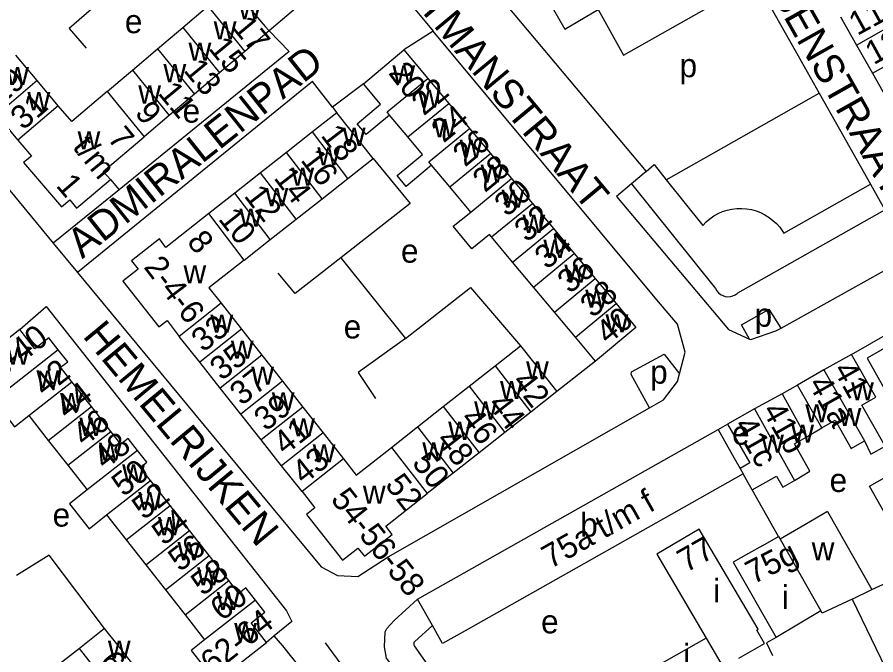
# Model space of a CAD drawing. Extents: x 159902 to 161769, y 383692 to 384875.
# Drawn here: x 160740.8 to 160886.5, y 384330.9 to 384439.2 of the extents above; entities that cross this region are included whole.
import ezdxf

# ---------------------------------------------------------------- set-up
doc = ezdxf.new("R2010")
doc.units = 0
for name, color, linetype in [('BLT_Basislijn', 7, 'Continuous'), ('BLT_Bebouwing', 7, 'Continuous'), ('BLT_Centroide', 7, 'Continuous'), ('BLT_Huisnummer', 7, 'Continuous'), ('BLT_Huisnummer_ tussenligend', 7, 'Continuous'), ('BLT_Huisnummer_reeks', 7, 'Continuous'), ('BLT_Onderdoorgang_en_onderverdeling', 7, 'Continuous'), ('BLT_Onderverdeling_panden', 7, 'Continuous'), ('BLT_Straatnaam', 7, 'Continuous')]:
    doc.layers.add(name, color=color, linetype=linetype)

msp = doc.modelspace()

# ---------------------------------------------------------------- linework, layer by layer
at = {"layer": 'BLT_Basislijn'}
for p, q in [((160850.36, 384473.5), (160872.85, 384433.55)), ((160799.98, 384450.61), (160811.45, 384436.83)), ((160788.44, 384440.97), (160783.58, 384436.86)), ((160717.09, 384436.96), (160746.97, 384400.81)), ((160811.45, 384436.83), (160806.45, 384433.62)), ((160872.85, 384433.55), (160876.93, 384426.3)), ((160799.59, 384427.88), (160794.36, 384423.92)), ((160850.96, 384411.59), (160876.93, 384426.3)), ((160876.93, 384426.3), (160880.4, 384420.14)), ((160794.36, 384423.92), (160795.1, 384422.96)), ((160880.4, 384420.14), (160885.64, 384410.84)), ((160847.56, 384412.99), (160845.1, 384410.9)), ((160756.65, 384411.6), (160758.16, 384409.89)), ((160850.96, 384411.59), (160857.16, 384403.83)), ((160845.1, 384410.9), (160842.54, 384408.72)), ((160845.1, 384410.9), (160859.34, 384393.09)), ((160870.92, 384402.51), (160885.64, 384410.84)), ((160885.64, 384410.84), (160888.09, 384406.48)), ((160865.82, 384393.88), (160888.09, 384406.48)), ((160746.97, 384400.81), (160751.1, 384395.81)), ((160870.46, 384386.4), (160892.47, 384398.7)), ((160795.76, 384398.32), (160806.74, 384384.6)), ((160863.12, 384392.35), (160865.82, 384393.88)), ((160741.29, 384386.15), (160745.77, 384390.07)), ((160870.46, 384386.4), (160868.46, 384389.63)), ((160838.99, 384380.77), (160832.41, 384375.61)), ((160859.77, 384369.16), (160861.4, 384370.09)), ((160784.47, 384334.11), (160783.12, 384333)), ((160793.08, 384332.95), (160796.36, 384328.48))]:
    msp.add_line(p, q, dxfattribs=at)
for points in [[(160851.07, 384465.72), (160844.62, 384462.09), (160843.27, 384464.56), (160830.04, 384457.14), (160830.7, 384455.97), (160824.85, 384452.69), (160833.78, 384437.17), (160839.42, 384440.49), (160843.73, 384432.71), (160863.16, 384443.74), (160851.07, 384465.72)], [(160815, 384441.44), (160820.26, 384445.6), (160847.56, 384412.99)], [(160758.1, 384444.6), (160749.65, 384437.26), (160752.56, 384433.91)], [(160783.58, 384436.86), (160787.01, 384433.33), (160758.16, 384409.89)], [(160853.22, 384378.6), (160854.17, 384382.29), (160852.88, 384387.07), (160849.41, 384391.21), (160811.45, 384436.83)], [(160882.39, 384381.88), (160973.45, 384434.12), (160989.12, 384407.47), (160991.28, 384400.83)], [(160794.36, 384423.92), (160790.96, 384428.28), (160751.1, 384395.81)], [(160801.23, 384415.17), (160807.51, 384407.52), (160795.76, 384398.32)], [(160847.56, 384412.99), (160848.91, 384414.14), (160850.96, 384411.59)], [(160758.16, 384409.89), (160746.97, 384400.81)], [(160842.54, 384408.72), (160861.52, 384386.17), (160865.13, 384384.53)], [(160857.16, 384403.83), (160857.74, 384404.42), (160858.37, 384404.96), (160859.05, 384405.43), (160859.77, 384405.83), (160860.53, 384406.16), (160861.32, 384406.41), (160862.13, 384406.59), (160862.95, 384406.69), (160863.78, 384406.71), (160864.6, 384406.65), (160865.42, 384406.5), (160866.21, 384406.29), (160866.99, 384405.99), (160867.73, 384405.62), (160868.43, 384405.19), (160869.09, 384404.68), (160869.69, 384404.12), (160870.24, 384403.5), (160870.73, 384402.83), (160870.92, 384402.51)], [(160795.76, 384398.32), (160788, 384392.24), (160785.12, 384395.74)], [(160751.1, 384395.81), (160792.4, 384345.85), (160795.17, 384344.4), (160798.66, 384344.21), (160803.77, 384347.55), (160848.15, 384372.86)], [(160806.74, 384384.6), (160817.77, 384393.29), (160826.25, 384383.37)], [(160859.34, 384393.09), (160859.56, 384392.71), (160859.85, 384392.38), (160860.19, 384392.11), (160860.57, 384391.91), (160860.99, 384391.77), (160861.42, 384391.72), (160861.86, 384391.74), (160862.28, 384391.85), (160862.68, 384392.03), (160863.04, 384392.28), (160863.12, 384392.35)], [(160745.77, 384390.07), (160786.54, 384338.4), (160787.45, 384336.55), (160784.47, 384334.11)], [(160865.13, 384384.53), (160863.75, 384386.96), (160868.46, 384389.63)], [(160865.13, 384384.53), (160865.31, 384384.48), (160869.58, 384385.91), (160870.46, 384386.4)], [(160806.74, 384384.6), (160798.68, 384378.86), (160801.64, 384374.44)], [(160848.15, 384372.86), (160845.01, 384378.51), (160845.08, 384378.99), (160850.6, 384381.98), (160853.22, 384378.6)], [(160848.15, 384372.86), (160850.49, 384374.19), (160852.88, 384377.32), (160853.22, 384378.6)], [(160867.34, 384355.79), (160865.58, 384358.9)], [(160870.05, 384351.01), (160867.34, 384355.79)], [(160755.67, 384335.37), (160746.29, 384347.86), (160740.71, 384344.36)], [(160854.88, 384261.63), (160852.05, 384260.74), (160848.92, 384259.45), (160843.73, 384268.83), (160832.63, 384287.05), (160826.64, 384300), (160803.53, 384330.36), (160803.19, 384332.27), (160803.28, 384334.83), (160803.58, 384335.41), (160804.8, 384336.72), (160808.79, 384340.35)], [(160827.26, 384305.34), (160808.24, 384332.43), (160808.21, 384332.62), (160808.23, 384333.06), (160808.32, 384333.17), (160811.31, 384335.88)], [(160788.22, 384329.58), (160787.7, 384330.23), (160785.91, 384332.43), (160784.47, 384334.11)]]:
    msp.add_lwpolyline(points, dxfattribs=at)
at = {"layer": 'BLT_Bebouwing'}
for p, q in [((160777.17, 384444.42), (160782.94, 384437.61)), ((160768.93, 384437.42), (160773.2, 384441.04)), ((160880.55, 384439.25), (160883.27, 384434.45)), ((160764.66, 384433.79), (160768.93, 384437.42)), ((160783.58, 384436.86), (160779.46, 384433.36)), ((160782.94, 384437.61), (160783.58, 384436.86)), ((160760.39, 384430.17), (160764.66, 384433.79)), ((160779.46, 384433.36), (160775.19, 384429.74)), ((160799.59, 384427.88), (160806.45, 384433.62)), ((160806.45, 384433.62), (160810.51, 384428.77)), ((160883.27, 384434.45), (160885.99, 384429.65)), ((160744.21, 384428.44), (160740.61, 384432.72)), ((160758.32, 384428.41), (160760.39, 384430.17)), ((160775.19, 384429.74), (160770.92, 384426.11)), ((160885.99, 384429.65), (160888.77, 384424.74)), ((160747.82, 384424.15), (160744.21, 384428.44)), ((160756.12, 384426.54), (160758.32, 384428.41)), ((160810.51, 384428.77), (160814.06, 384424.53)), ((160770.92, 384426.11), (160766.65, 384422.49)), ((160814.06, 384424.53), (160817.61, 384420.28)), ((160737.37, 384422.58), (160740.97, 384418.3)), ((160766.65, 384422.49), (160762.38, 384418.86)), ((160795.1, 384422.96), (160790.95, 384419.69)), ((160801.23, 384415.17), (160795.1, 384422.96)), ((160807.15, 384418.84), (160804.03, 384422.57)), ((160817.61, 384420.28), (160821.16, 384416.03)), ((160790.95, 384419.69), (160786.56, 384416.22)), ((160786.56, 384416.22), (160782.15, 384412.76)), ((160821.16, 384416.03), (160824.71, 384411.78)), ((160796.97, 384411.81), (160801.23, 384415.17)), ((160814.25, 384410.35), (160811.17, 384414.04)), ((160782.15, 384412.76), (160777.76, 384409.29)), ((160792.57, 384408.35), (160796.97, 384411.81)), ((160824.71, 384411.78), (160828.26, 384407.54)), ((160817.8, 384406.1), (160814.25, 384410.35)), ((160777.76, 384409.29), (160773.36, 384405.83)), ((160788.17, 384404.88), (160792.57, 384408.35)), ((160828.26, 384407.54), (160831.82, 384403.29)), ((160783.77, 384401.42), (160788.17, 384404.88)), ((160831.82, 384403.29), (160835.37, 384399.04)), ((160779.37, 384397.95), (160783.77, 384401.42)), ((160824.9, 384397.61), (160821.35, 384401.86)), ((160835.37, 384399.04), (160838.92, 384394.8)), ((160828.45, 384393.36), (160824.9, 384397.61)), ((160838.92, 384394.8), (160842.47, 384390.55)), ((160832, 384389.11), (160828.45, 384393.36)), ((160775.45, 384390.6), (160778.91, 384386.2)), ((160741.29, 384386.15), (160732.71, 384379.43)), ((160778.91, 384386.2), (160782.37, 384381.8)), ((160771.81, 384380.58), (160768.34, 384384.97)), ((160838.99, 384380.77), (160835.56, 384384.87)), ((160889.61, 384383.87), (160885.05, 384381.3)), ((160821.96, 384379.99), (160826.25, 384383.37)), ((160782.37, 384381.8), (160785.84, 384377.39)), ((160882.39, 384381.88), (160877.72, 384379.33)), ((160885.05, 384381.3), (160889.48, 384373.44)), ((160775.29, 384376.19), (160771.81, 384380.58)), ((160817.56, 384376.52), (160821.96, 384379.99)), ((160877.72, 384379.33), (160873.25, 384376.71)), ((160753.43, 384373.05), (160750.14, 384377.25)), ((160785.84, 384377.39), (160789.3, 384372.99)), ((160813.15, 384373.06), (160817.56, 384376.52)), ((160873.25, 384376.71), (160870.64, 384375.24)), ((160778.77, 384371.8), (160775.29, 384376.19)), ((160832.41, 384375.61), (160828.01, 384372.14)), ((160870.64, 384375.24), (160865.97, 384372.68)), ((160756.73, 384368.85), (160753.43, 384373.05)), ((160789.3, 384372.99), (160792.76, 384368.59)), ((160808.75, 384369.6), (160813.15, 384373.06)), ((160828.01, 384372.14), (160823.61, 384368.68)), ((160865.97, 384372.68), (160861.4, 384370.09)), ((160742.83, 384371.52), (160746.12, 384367.32)), ((160782.24, 384367.41), (160778.77, 384371.8)), ((160804.35, 384366.13), (160808.75, 384369.6)), ((160874.74, 384367.85), (160877.36, 384369.44)), ((160792.76, 384368.59), (160796.23, 384364.19)), ((160808.79, 384340.35), (160859.77, 384369.16)), ((160823.61, 384368.68), (160819.21, 384365.21)), ((160746.12, 384367.32), (160749.41, 384363.12)), ((160785.72, 384363.02), (160782.24, 384367.41)), ((160819.21, 384365.21), (160814.81, 384361.75)), ((160749.41, 384363.12), (160752.7, 384358.92)), ((160789.19, 384358.62), (160785.72, 384363.02)), ((160872.76, 384360.52), (160875.36, 384362.08)), ((160766.78, 384356.25), (160763.45, 384360.49)), ((160814.81, 384361.75), (160810.41, 384358.29)), ((160770.1, 384352.01), (160766.78, 384356.25)), ((160756.02, 384354.67), (160759.35, 384350.43)), ((160773.43, 384347.76), (160770.1, 384352.01)), ((160759.35, 384350.43), (160762.67, 384346.19)), ((160867.38, 384349.5), (160870.05, 384351.01)), ((160870.05, 384351.01), (160870.3, 384350.56)), ((160776.75, 384343.52), (160773.43, 384347.76)), ((160762.67, 384346.19), (160765.99, 384341.94)), ((160885.86, 384341.98), (160890.91, 384344.35)), ((160765.99, 384341.94), (160769.32, 384337.7)), ((160811.31, 384335.88), (160808.79, 384340.35)), ((160769.32, 384337.7), (160772.64, 384333.46)), ((160813.03, 384332.82), (160811.31, 384335.88)), ((160755.67, 384335.37), (160751.4, 384332)), ((160774.57, 384326.31), (160783.12, 384333)), ((160751.4, 384332), (160747.12, 384328.63))]:
    msp.add_line(p, q, dxfattribs=at)
for points in [[(160804.03, 384422.57), (160800.06, 384419.24), (160798.52, 384421.09), (160802.49, 384424.41), (160799.59, 384427.88)], [(160756.12, 384426.54), (160750.11, 384421.44), (160747.82, 384424.15)], [(160756.65, 384411.6), (160755.44, 384412.97), (160762.38, 384418.86)], [(160811.17, 384414.04), (160806.85, 384410.43), (160805.3, 384412.28), (160809.62, 384415.89), (160807.15, 384418.84)], [(160740.97, 384418.3), (160743.25, 384415.6), (160741.94, 384414.5), (160748.36, 384406.96), (160749.75, 384408.14), (160750.9, 384406.75), (160756.65, 384411.6)], [(160773.36, 384405.83), (160766.06, 384400.08), (160764.99, 384401.54), (160760.25, 384397.83), (160761.35, 384396.4), (160758.76, 384394.36), (160764.88, 384386.58), (160766.28, 384387.7), (160768.34, 384384.97)], [(160821.35, 384401.86), (160820.98, 384402.3), (160818, 384399.84), (160814.85, 384403.68), (160817.8, 384406.1)], [(160779.37, 384397.95), (160773.38, 384393.23), (160775.45, 384390.6)], [(160842.47, 384390.55), (160845.84, 384386.51), (160838.99, 384380.77)], [(160835.56, 384384.87), (160832, 384389.11)], [(160747.82, 384382.72), (160746.22, 384384.75), (160743.84, 384382.89), (160741.29, 384386.15)], [(160750.14, 384377.25), (160748.2, 384379.73), (160749.41, 384380.68), (160747.82, 384382.72)], [(160826.25, 384383.37), (160832.41, 384375.61)], [(160886.55, 384374.64), (160882.39, 384381.88)], [(160736.86, 384374.14), (160737.05, 384373.9), (160740.4, 384369.62), (160742.83, 384371.52)], [(160884.6, 384367.22), (160885.7, 384365), (160888.1, 384366.35), (160884.18, 384373.3), (160886.55, 384374.64)], [(160877.36, 384369.44), (160879.65, 384370.74), (160882.36, 384365.95), (160884.6, 384367.22)], [(160861.4, 384370.09), (160865.14, 384363.5), (160863.5, 384362.57)], [(160761.28, 384365.63), (160759.7, 384367.65), (160758.44, 384366.66), (160756.73, 384368.85)], [(160859.77, 384369.16), (160862.23, 384364.81), (160863.5, 384362.57)], [(160875.36, 384362.08), (160872.73, 384366.71), (160874.74, 384367.85)], [(160763.45, 384360.49), (160761.71, 384362.72), (160762.86, 384363.62), (160761.28, 384365.63)], [(160796.23, 384364.19), (160798.39, 384361.44), (160804.35, 384366.13)], [(160893.4, 384345.52), (160885.45, 384359.54), (160892.88, 384363.76)], [(160864.01, 384361.67), (160817.38, 384335.28), (160813.03, 384332.82)], [(160864.89, 384360.12), (160864.01, 384361.67)], [(160865.58, 384358.9), (160869.71, 384361.24), (160870.76, 384359.39), (160872.76, 384360.52)], [(160865.58, 384358.9), (160864.89, 384360.12)], [(160752.7, 384358.92), (160749.71, 384356.57), (160753.03, 384352.33), (160756.02, 384354.67)], [(160789.19, 384358.62), (160791.33, 384355.86), (160789.93, 384354.75), (160796.05, 384346.99), (160798.65, 384349.04), (160799.75, 384347.64), (160804.46, 384351.34), (160803.37, 384352.74), (160810.41, 384358.29)], [(160878.37, 384355.23), (160874.49, 384352.99), (160870.3, 384350.56)], [(160878.37, 384355.23), (160885.86, 384341.98)], [(160863.31, 384330.36), (160867.64, 384332.82), (160866.34, 384335.11), (160866.57, 384335.25), (160856.58, 384352.25), (160849.4, 384348.02), (160857.78, 384333.76)], [(160867.38, 384349.5), (160864.95, 384348.12), (160862.35, 384346.64), (160869.61, 384333.84)], [(160781.26, 384340.21), (160779.66, 384342.26), (160778.46, 384341.33), (160776.75, 384343.52)], [(160783.12, 384333), (160780.52, 384336.32), (160782.87, 384338.16), (160781.26, 384340.21)], [(160761.07, 384328.55), (160757.96, 384332.47), (160755.67, 384335.37)], [(160772.64, 384333.46), (160770.37, 384331.67), (160774.57, 384326.31)], [(160857.78, 384333.76), (160847.59, 384327.99), (160850.4, 384323.01), (160857.69, 384327.13)], [(160869.61, 384333.84), (160868, 384332.93), (160869.01, 384330.77)]]:
    msp.add_lwpolyline(points, dxfattribs=at)
at = {"layer": 'BLT_Onderdoorgang_en_onderverdeling'}
for p, q in [((160877.36, 384369.44), (160873.25, 384376.71)), ((160870.64, 384375.24), (160874.74, 384367.85))]:
    msp.add_line(p, q, dxfattribs=at)
at = {"layer": 'BLT_Onderverdeling_panden'}
for p, q in [((160773.2, 384441.04), (160779.46, 384433.36)), ((160883.27, 384434.45), (160891.14, 384438.91)), ((160768.93, 384437.42), (160775.19, 384429.74)), ((160764.66, 384433.79), (160770.92, 384426.11)), ((160885.99, 384429.65), (160893.86, 384434.1)), ((160760.39, 384430.17), (160766.65, 384422.49)), ((160744.21, 384428.44), (160737.37, 384422.58)), ((160756.12, 384426.54), (160762.38, 384418.86)), ((160747.82, 384424.15), (160740.97, 384418.3)), ((160807.15, 384418.84), (160814.06, 384424.53)), ((160796.97, 384411.81), (160790.95, 384419.69)), ((160792.57, 384408.35), (160786.56, 384416.22)), ((160814.25, 384410.35), (160821.16, 384416.03)), ((160788.17, 384404.88), (160782.15, 384412.76)), ((160817.8, 384406.1), (160824.71, 384411.78)), ((160783.77, 384401.42), (160777.76, 384409.29)), ((160821.35, 384401.86), (160828.26, 384407.54)), ((160779.37, 384397.95), (160773.36, 384405.83)), ((160824.9, 384397.61), (160831.82, 384403.29)), ((160828.45, 384393.36), (160835.37, 384399.04)), ((160832, 384389.11), (160838.92, 384394.8)), ((160775.45, 384390.6), (160768.34, 384384.97)), ((160835.56, 384384.87), (160842.47, 384390.55)), ((160778.91, 384386.2), (160771.81, 384380.58)), ((160747.82, 384382.72), (160736.86, 384374.14)), ((160782.37, 384381.8), (160775.29, 384376.19)), ((160821.96, 384379.99), (160828.01, 384372.14)), ((160877.72, 384379.33), (160884.6, 384367.22)), ((160742.83, 384371.52), (160750.14, 384377.25)), ((160785.84, 384377.39), (160778.77, 384371.8)), ((160817.56, 384376.52), (160823.61, 384368.68)), ((160746.12, 384367.32), (160753.43, 384373.05)), ((160789.3, 384372.99), (160782.24, 384367.41)), ((160813.15, 384373.06), (160819.21, 384365.21)), ((160865.97, 384372.68), (160872.76, 384360.52)), ((160808.75, 384369.6), (160814.81, 384361.75)), ((160749.41, 384363.12), (160756.73, 384368.85)), ((160792.76, 384368.59), (160785.72, 384363.02)), ((160761.28, 384365.63), (160752.7, 384358.92)), ((160804.35, 384366.13), (160810.41, 384358.29)), ((160796.23, 384364.19), (160789.19, 384358.62)), ((160863.5, 384362.57), (160864.01, 384361.67)), ((160756.02, 384354.67), (160763.45, 384360.49)), ((160759.35, 384350.43), (160766.78, 384356.25)), ((160762.67, 384346.19), (160770.1, 384352.01)), ((160870.3, 384350.56), (160877.22, 384338.36)), ((160765.99, 384341.94), (160773.43, 384347.76)), ((160769.32, 384337.7), (160776.75, 384343.52)), ((160882.52, 384340.39), (160885.86, 384341.98)), ((160781.26, 384340.21), (160772.64, 384333.46)), ((160877.22, 384338.36), (160869.61, 384333.84)), ((160857.78, 384333.76), (160860.62, 384328.82)), ((160757.99, 384323.66), (160751.4, 384332))]:
    msp.add_line(p, q, dxfattribs=at)
for points in [[(160804.03, 384422.57), (160803.6, 384423.09), (160810.51, 384428.77)], [(160811.17, 384414.04), (160810.7, 384414.6), (160817.61, 384420.28)], [(160882.52, 384340.39), (160877.43, 384337.98), (160877.22, 384338.36)], [(160882.52, 384340.39), (160888.2, 384328.66), (160899.35, 384333.28)]]:
    msp.add_lwpolyline(points, dxfattribs=at)

# ---------------------------------------------------------------- texts
at = {"layer": 'BLT_Centroide'}
for s, p in [('w', (160778.39, 384438.83)), ('e', (160759.11, 384436.46)), ('w', (160774.19, 384435.39)), ('w', (160769.92, 384431.77)), ('p', (160853.24, 384428.99)), ('w', (160738.98, 384427.66)), ('w', (160765.66, 384428.14)), ('w', (160804.52, 384427.92)), ('w', (160761.39, 384424.52)), ('w', (160742.59, 384423.38)), ('w', (160808.83, 384423.81)), ('e', (160768.91, 384421.27)), ('w', (160811.45, 384418.8)), ('w', (160796.09, 384417.33)), ('w', (160751.09, 384416.75)), ('w', (160815.92, 384415.31)), ('w', (160791.77, 384414.02)), ('w', (160787.36, 384410.55)), ('w', (160819.48, 384411.06)), ('w', (160782.97, 384407.08)), ('w', (160823.03, 384406.81)), ('w', (160778.56, 384403.61)), ('w', (160826.58, 384402.56)), ('w', (160830.14, 384398.31)), ('e', (160805.97, 384397.49)), ('w', (160769.06, 384394)), ('w', (160833.69, 384394.09)), ('w', (160837.23, 384389.84)), ('p', (160865.98, 384386.62)), ('w', (160773.63, 384385.59)), ('w', (160840.67, 384385.66)), ('e', (160796.25, 384384.63)), ('w', (160777.1, 384381.19)), ('w', (160739.08, 384380.16)), ('w', (160780.57, 384376.78)), ('w', (160827.19, 384377.7)), ('p', (160848.25, 384376.95)), ('w', (160744.11, 384376.16)), ('w', (160822.78, 384374.33)), ('w', (160882.35, 384374.13)), ('w', (160748.12, 384372.28)), ('w', (160784.04, 384372.41)), ('w', (160818.38, 384370.86)), ('w', (160874.57, 384370.4)), ('w', (160880.22, 384369.75)), ('w', (160751.42, 384368.09)), ('w', (160787.51, 384368)), ('w', (160813.98, 384367.41)), ('e', (160862.15, 384366.59)), ('w', (160872.2, 384366.94)), ('w', (160867.08, 384365.22)), ('w', (160754.72, 384363.88)), ('w', (160790.98, 384363.59)), ('w', (160809.58, 384363.94)), ('w', (160758.65, 384360.16)), ('e', (160878.7, 384358.56)), ('w', (160799.5, 384356.56)), ('w', (160761.4, 384355.47)), ('e', (160746.86, 384352.68)), ('b', (160836.38, 384351)), ('w', (160764.73, 384351.22)), ('w', (160768.05, 384346.97)), ('w', (160875.66, 384346.94)), ('w', (160771.37, 384342.72)), ('i', (160858.94, 384339.8)), ('w', (160774.7, 384338.5)), ('i', (160870.59, 384338.71)), ('e', (160829.74, 384334.55)), ('w', (160777.66, 384333.25)), ('w', (160756.23, 384330.27)), ('i', (160853.84, 384328.75))]:
    msp.add_text(s, height=4, dxfattribs=at).set_placement(p)
at = {"layer": 'BLT_Huisnummer'}
for s, rotation, p in [('17', 309.5676, (160777.19, 384437.38)), ('13', 309.5676, (160768.94, 384430.11)), ('20', 307.3822, (160803.71, 384429.69)), ('22', 39.4243, (160809.83, 384422.32)), ('31', 40.4715, (160741.85, 384419.87)), ('9', 309.5676, (160760.65, 384422.87)), ('18', 307.3822, (160792.24, 384419.07)), ('26', 39.4234, (160816.83, 384413.63)), ('30', 39.4225, (160823.91, 384405.16)), ('12', 307.3822, (160779.21, 384408.82)), ('8', 308.3602, (160769.5, 384401)), ('34', 39.4266, (160830.73, 384396.21)), ('40', 39.4202, (160841.09, 384383.47)), ('33', 38.3583, (160772.42, 384382.16)), ('37', 38.3583, (160778.94, 384373.09)), ('41', 299.5388, (160879.22, 384379.34)), ('42', 307.6522, (160824.67, 384377.26)), ('44', 38.0734, (160749.32, 384370.75)), ('41a', 299.5335, (160874.97, 384376.94)), ('41b', 299.58, (160867.17, 384372.42)), ('46', 307.6522, (160815.9, 384370.96)), ('41c', 299.5461, (160862.34, 384369.92)), ('48', 38.0662, (160755.74, 384362.23)), ('43', 38.3621, (160789.47, 384359.71)), ('52', 38.0699, (160762.33, 384353.7)), ('56', 38.0699, (160768.46, 384344.89)), ('77', 29.5558, (160854.34, 384344.8)), ('75g', 26.9279, (160865.73, 384342.82)), ('60', 38.0699, (160775.6, 384336.52)), ('60', 308.2855, (160754.56, 384329.65))]:
    msp.add_text(s, height=4, rotation=rotation, dxfattribs=at).set_placement(p)
at = {"layer": 'BLT_Huisnummer_ tussenligend'}
for s, rotation, p in [('11', 28.7646, (160883.39, 384435.97)), ('13', 28.7646, (160886.17, 384431)), ('15', 309.5676, (160773.17, 384433.84)), ('29', 40.5495, (160738.04, 384424.1)), ('11', 309.5676, (160764.59, 384426.23)), ('24', 39.4243, (160813.2, 384417.72)), ('16', 307.3822, (160788.81, 384414.9)), ('28', 39.4234, (160820.21, 384409.29)), ('14', 307.3822, (160784.26, 384411.86)), ('32', 39.4225, (160827.29, 384400.82)), ('10', 308.3602, (160774.84, 384404.89)), ('36', 39.4266, (160834.6, 384392.1)), ('38', 39.4266, (160838.46, 384388)), ('35', 38.3583, (160775.55, 384377.33)), ('42', 38.0734, (160745.48, 384374.62)), ('39', 38.3583, (160783.05, 384368.75)), ('44', 307.6522, (160820.56, 384373.41)), ('46', 38.0734, (160752.22, 384366.17)), ('41', 38.3583, (160786.3, 384364.69)), ('48', 307.6522, (160811.81, 384367.33)), ('50', 307.6522, (160807.7, 384363.47)), ('50', 38.0662, (160758.88, 384357.63)), ('54', 38.0699, (160765.7, 384349.34)), ('58', 38.0699, (160772.33, 384340.79))]:
    msp.add_text(s, height=4, rotation=rotation, dxfattribs=at).set_placement(p)
at = {"layer": 'BLT_Huisnummer_reeks'}
for s, rotation, p in [('7', 309.5676, (160756.02, 384418.54)), ('t/m', 309.2017, (160750.09, 384417.09)), ('1', 310.3943, (160747.3, 384410.53)), ('2-4-6', 307.3822, (160762.19, 384396.74)), ('38-40', 38.0734, (160735.65, 384375.7)), ('52', 307.6539, (160803.13, 384359.74)), ('54-56-58', 308.3617, (160793.91, 384357.28)), ('75a t/m f', 29.4979, (160831.32, 384345.44)), ('62-64', 38.0675, (160773.93, 384327.44))]:
    msp.add_text(s, height=4, rotation=rotation, dxfattribs=at).set_placement(p)
at = {"layer": 'BLT_Straatnaam'}
for s, height, rotation, p in [('EVERTSENSTRAAT', 5, 299.401, (160857.66, 384462.62)), ('ZOUTMANSTRAAT', 5, 309.7698, (160799.72, 384451.71)), ('ADMIRALENPAD', 5, 38.4701, (160751.87, 384398.06)), ('HEMELRIJKEN', 4.9999, 309.713, (160751.82, 384384.98))]:
    msp.add_text(s, height=height, rotation=rotation, dxfattribs=at).set_placement(p)

doc.saveas('drawing.dxf')
